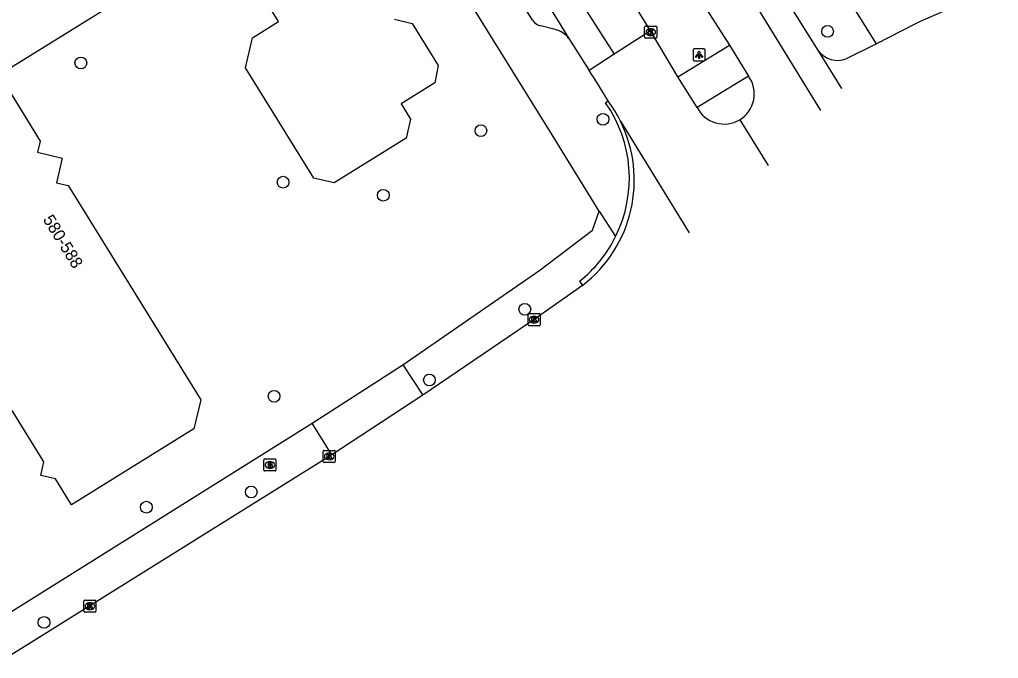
# Model space of a CAD drawing. Extents: x 157767 to 159171, y 387842 to 389425.
# Drawn here: x 158694.5 to 158775.9, y 388021 to 388074.1 of the extents above; entities that cross this region are included whole.
import ezdxf

# ---------------------------------------------------------------- set-up
doc = ezdxf.new("R2010")
doc.units = 0
for name, color, linetype in [('IMGEO_Boom', 7, 'Continuous'), ('IMGEO_Brandkraan', 7, 'Continuous'), ('IMGEO_Fietspad_open', 7, 'Continuous'), ('IMGEO_Kolk', 7, 'Continuous'), ('IMGEO_Lichtpunt', 7, 'Continuous'), ('IMGEO_Pand', 7, 'Continuous'), ('IMGEO_Pand_nummerreeks', 7, 'Continuous'), ('IMGEO_Rijbaan_lokaal_gesloten', 7, 'Continuous'), ('IMGEO_Voetpad_open', 7, 'Continuous')]:
    doc.layers.add(name, color=color, linetype=linetype)

msp = doc.modelspace()

# ---------------------------------------------------------------- linework, layer by layer
at = {"layer": 'IMGEO_Boom'}
for centre in [(158761.711, 388073.102), (158699.64, 388070.483), (158743.047, 388065.803), (158732.894, 388064.859), (158716.453, 388060.577), (158724.78, 388059.492), (158736.544, 388050.022), (158728.615, 388044.146), (158715.704, 388042.792), (158713.802, 388034.841), (158705.087, 388033.578), (158696.581, 388024.007)]:
    msp.add_circle(centre, 0.489, dxfattribs=at)
at = {"layer": 'IMGEO_Brandkraan'}
for p, q in [((158714.854, 388036.661), (158714.854, 388037.513)), ((158714.929, 388037.587), (158715.781, 388037.587)), ((158715.342, 388037.367), (158715.367, 388037.367)), ((158715.855, 388037.513), (158715.855, 388036.661)), ((158715.781, 388036.587), (158714.929, 388036.587)), ((158715.365, 388036.807), (158715.34, 388036.807))]:
    msp.add_line(p, q, dxfattribs=at)
for points in [[(158714.854, 388036.661), (158714.854, 388037.513)], [(158714.929, 388037.587), (158715.781, 388037.587)], [(158715.202, 388037.287), (158715.202, 388036.887), (158715.415, 388036.887)], [(158715.433, 388037.287), (158715.202, 388037.287)], [(158715.381, 388037.206), (158715.327, 388037.206), (158715.327, 388037.13)], [(158715.327, 388037.13), (158715.38, 388037.13)], [(158715.389, 388037.054), (158715.327, 388037.054), (158715.327, 388036.973)], [(158715.327, 388036.973), (158715.389, 388036.973)], [(158715.855, 388037.513), (158715.855, 388036.661)], [(158715.781, 388036.587), (158714.929, 388036.587)]]:
    msp.add_lwpolyline(points, dxfattribs=at)
for centre, radius, start, end in [((158714.931, 388037.511), 0.0765, 91.55205, 178.44795), ((158714.931, 388037.511), 0.0765, 91.55205, 178.44795), ((158715.382, 388037.168), 0.0379, 267.82845, 90.93552), ((158715.39, 388037.013), 0.0404, 269.87594, 90.50774), ((158715.421, 388037.138), 0.251, 268.66757, 293.53466), ((158715.437, 388037.142), 0.145, 59.4692, 91.53667), ((158715.462, 388037.189), 0.0922, 285.51372, 58.15012), ((158715.467, 388036.997), 0.105, 301.31148, 78.98903), ((158715.779, 388037.511), 0.0765, 1.55205, 88.44795), ((158715.779, 388037.511), 0.0765, 1.55205, 88.44795), ((158714.931, 388036.663), 0.0765, 181.55205, 268.44795), ((158714.931, 388036.663), 0.0765, 181.55205, 268.44795), ((158715.779, 388036.663), 0.0765, 271.55205, 358.44795), ((158715.779, 388036.663), 0.0765, 271.55205, 358.44795)]:
    msp.add_arc(centre, radius, start, end, dxfattribs=at)
for centre, major_axis, ratio, start_param, end_param in [((158715.341, 388037.087), (-0.387, 0.002), 0.722429, 4.712389, 7.853982), ((158715.366, 388037.087), (-0.39, 0.002), 0.717154, 1.570796, 4.712389)]:
    msp.add_ellipse(centre, major_axis=major_axis, ratio=ratio, start_param=start_param, end_param=end_param, dxfattribs=at)
at = {"layer": 'IMGEO_Fietspad_open'}
for points in [[(158775.913, 388076.385), (158772.607, 388075.298), (158769.41, 388073.92), (158768.969, 388073.702), (158765.78, 388072.075)], [(158765.78, 388072.075), (158763.264, 388070.83)]]:
    msp.add_lwpolyline(points, dxfattribs=at)
msp.add_arc((158762.54, 388072.692), 1.998, 217.48988, 291.24956, dxfattribs=at)
at = {"layer": 'IMGEO_Kolk'}
for p, q in [((158746.507, 388072.615), (158746.507, 388073.467)), ((158746.582, 388073.541), (158747.434, 388073.541)), ((158747.508, 388073.467), (158747.508, 388072.615)), ((158747.018, 388072.761), (158746.993, 388072.761)), ((158746.995, 388073.321), (158747.02, 388073.321)), ((158747.434, 388072.541), (158746.582, 388072.541)), ((158736.815, 388048.731), (158736.815, 388049.583)), ((158736.89, 388049.657), (158737.742, 388049.657)), ((158737.303, 388049.437), (158737.328, 388049.437)), ((158737.816, 388049.583), (158737.816, 388048.731)), ((158737.742, 388048.657), (158736.89, 388048.657)), ((158737.326, 388048.877), (158737.301, 388048.877)), ((158719.782, 388037.372), (158719.782, 388038.224)), ((158719.857, 388038.298), (158720.709, 388038.298)), ((158720.27, 388038.078), (158720.295, 388038.078)), ((158720.783, 388038.224), (158720.783, 388037.372)), ((158720.709, 388037.298), (158719.857, 388037.298)), ((158720.293, 388037.518), (158720.268, 388037.518)), ((158699.894, 388024.935), (158699.894, 388025.787)), ((158699.969, 388025.861), (158700.821, 388025.861)), ((158700.382, 388025.641), (158700.407, 388025.641)), ((158700.895, 388025.787), (158700.895, 388024.935)), ((158700.821, 388024.861), (158699.969, 388024.861)), ((158700.405, 388025.081), (158700.38, 388025.081))]:
    msp.add_line(p, q, dxfattribs=at)
for points in [[(158746.507, 388072.615), (158746.507, 388073.467)], [(158746.582, 388073.541), (158747.434, 388073.541)], [(158747.508, 388073.467), (158747.508, 388072.615)], [(158746.828, 388073.241), (158746.951, 388073.241), (158746.951, 388073.09), (158747.081, 388073.241), (158747.245, 388073.241), (158747.099, 388073.09), (158747.252, 388072.841), (158747.1, 388072.841), (158747.015, 388073.005), (158746.951, 388072.938), (158746.951, 388072.841), (158746.828, 388072.841), (158746.828, 388073.241)], [(158747.434, 388072.541), (158746.582, 388072.541)], [(158736.815, 388048.731), (158736.815, 388049.583)], [(158736.89, 388049.657), (158737.742, 388049.657)], [(158737.136, 388049.357), (158737.259, 388049.357), (158737.259, 388049.206), (158737.389, 388049.357), (158737.553, 388049.357), (158737.407, 388049.206), (158737.56, 388048.957), (158737.408, 388048.957), (158737.323, 388049.121), (158737.259, 388049.054), (158737.259, 388048.957), (158737.136, 388048.957), (158737.136, 388049.357)], [(158737.816, 388049.583), (158737.816, 388048.731)], [(158737.742, 388048.657), (158736.89, 388048.657)], [(158719.782, 388037.372), (158719.782, 388038.224)], [(158719.857, 388038.298), (158720.709, 388038.298)], [(158720.103, 388037.998), (158720.226, 388037.998), (158720.226, 388037.847), (158720.356, 388037.998), (158720.52, 388037.998), (158720.374, 388037.847), (158720.527, 388037.598), (158720.375, 388037.598), (158720.29, 388037.762), (158720.226, 388037.695), (158720.226, 388037.598), (158720.103, 388037.598), (158720.103, 388037.998)], [(158720.783, 388038.224), (158720.783, 388037.372)], [(158720.709, 388037.298), (158719.857, 388037.298)], [(158699.894, 388024.935), (158699.894, 388025.787)], [(158699.969, 388025.861), (158700.821, 388025.861)], [(158700.215, 388025.561), (158700.338, 388025.561), (158700.338, 388025.41), (158700.468, 388025.561), (158700.632, 388025.561), (158700.486, 388025.41), (158700.639, 388025.161), (158700.487, 388025.161), (158700.402, 388025.325), (158700.338, 388025.258), (158700.338, 388025.161), (158700.215, 388025.161), (158700.215, 388025.561)], [(158700.895, 388025.787), (158700.895, 388024.935)], [(158700.821, 388024.861), (158699.969, 388024.861)]]:
    msp.add_lwpolyline(points, dxfattribs=at)
for centre, start, end in [((158746.584, 388073.465), 91.55205, 178.44795), ((158746.584, 388073.465), 91.55205, 178.44795), ((158747.432, 388073.465), 1.55205, 88.44795), ((158747.432, 388073.465), 1.55205, 88.44795), ((158746.584, 388072.617), 181.55205, 268.44795), ((158746.584, 388072.617), 181.55205, 268.44795), ((158747.432, 388072.617), 271.55205, 358.44795), ((158747.432, 388072.617), 271.55205, 358.44795), ((158736.892, 388049.581), 91.55205, 178.44795), ((158736.892, 388049.581), 91.55205, 178.44795), ((158737.74, 388049.581), 1.55205, 88.44795), ((158737.74, 388049.581), 1.55205, 88.44795), ((158736.892, 388048.733), 181.55205, 268.44795), ((158736.892, 388048.733), 181.55205, 268.44795), ((158737.74, 388048.733), 271.55205, 358.44795), ((158737.74, 388048.733), 271.55205, 358.44795), ((158719.859, 388038.222), 91.55205, 178.44795), ((158719.859, 388038.222), 91.55205, 178.44795), ((158720.707, 388038.222), 1.55205, 88.44795), ((158720.707, 388038.222), 1.55205, 88.44795), ((158719.859, 388037.374), 181.55205, 268.44795), ((158719.859, 388037.374), 181.55205, 268.44795), ((158720.707, 388037.374), 271.55205, 358.44795), ((158720.707, 388037.374), 271.55205, 358.44795), ((158699.971, 388025.785), 91.55205, 178.44795), ((158699.971, 388025.785), 91.55205, 178.44795), ((158700.819, 388025.785), 1.55205, 88.44795), ((158700.819, 388025.785), 1.55205, 88.44795), ((158699.971, 388024.937), 181.55205, 268.44795), ((158699.971, 388024.937), 181.55205, 268.44795), ((158700.819, 388024.937), 271.55205, 358.44795), ((158700.819, 388024.937), 271.55205, 358.44795)]:
    msp.add_arc(centre, 0.0765, start, end, dxfattribs=at)
for centre, major_axis, ratio, start_param, end_param in [((158746.994, 388073.041), (-0.387, 0.002), 0.722429, 4.712389, 7.853982), ((158747.019, 388073.041), (-0.39, 0.002), 0.717154, 1.570796, 4.712389), ((158737.302, 388049.157), (-0.387, 0.002), 0.722429, 4.712389, 7.853982), ((158737.327, 388049.157), (-0.39, 0.002), 0.717154, 1.570796, 4.712389), ((158720.269, 388037.798), (-0.387, 0.002), 0.722429, 4.712389, 7.853982), ((158720.294, 388037.798), (-0.39, 0.002), 0.717154, 1.570796, 4.712389), ((158700.381, 388025.361), (-0.387, 0.002), 0.722429, 4.712389, 7.853982), ((158700.406, 388025.361), (-0.39, 0.002), 0.717154, 1.570796, 4.712389)]:
    msp.add_ellipse(centre, major_axis=major_axis, ratio=ratio, start_param=start_param, end_param=end_param, dxfattribs=at)
at = {"layer": 'IMGEO_Lichtpunt'}
for p, q in [((158750.534, 388071.549), (158750.534, 388070.742)), ((158750.534, 388071.549), (158750.534, 388070.742)), ((158751.436, 388071.644), (158750.628, 388071.644)), ((158751.436, 388071.644), (158750.628, 388071.644)), ((158751.53, 388070.742), (158751.53, 388071.549)), ((158751.53, 388070.742), (158751.53, 388071.549)), ((158750.628, 388070.648), (158751.436, 388070.648)), ((158750.628, 388070.648), (158751.436, 388070.648))]:
    msp.add_line(p, q, dxfattribs=at)
for points in [[(158750.908, 388071.213), (158750.947, 388071.185), (158750.759, 388070.923), (158750.721, 388070.95), (158750.908, 388071.213)], [(158751.01, 388071.165), (158751.057, 388071.165), (158751.057, 388070.843), (158751.01, 388070.843), (158751.01, 388071.165)], [(158751.12, 388071.185), (158751.158, 388071.212), (158751.345, 388070.95), (158751.306, 388070.922), (158751.12, 388071.185)]]:
    msp.add_lwpolyline(points, dxfattribs=at)
msp.add_circle((158751.033, 388071.347), 0.0994, dxfattribs=at)
for centre, start, end in [((158750.628, 388071.549), 90, 180), ((158750.628, 388071.549), 90, 180), ((158751.436, 388071.549), 0, 90), ((158751.436, 388071.549), 0, 90), ((158750.628, 388070.742), 180, 270), ((158750.628, 388070.742), 180, 270), ((158751.436, 388070.742), 270, 0), ((158751.436, 388070.742), 270, 360)]:
    msp.add_arc(centre, 0.0946, start, end, dxfattribs=at)
at = {"layer": 'IMGEO_Pand'}
for points in [[(158710.852, 388080.664), (158692.843, 388069.507), (158696.262, 388063.989), (158696.044, 388063.064), (158698.1, 388062.581), (158697.616, 388060.521), (158698.575, 388060.295), (158709.602, 388042.495)], [(158725.721, 388074.11), (158727.181, 388073.767), (158729.34, 388070.281), (158729.06, 388068.834), (158726.254, 388067.096), (158727.055, 388065.804), (158726.686, 388064.232), (158720.688, 388060.517), (158719.005, 388060.912), (158713.321, 388070.086), (158713.906, 388072.575), (158716.074, 388073.919), (158712.074, 388080.377)], [(158709.602, 388042.495), (158709.04, 388040.102), (158698.85, 388033.789), (158697.522, 388035.934), (158696.308, 388036.219), (158696.575, 388037.357), (158693.933, 388041.622)]]:
    msp.add_lwpolyline(points, dxfattribs=at)
at = {"layer": 'IMGEO_Rijbaan_lokaal_gesloten'}
for points in [[(158708.425, 388127.273), (158712.286, 388122.072), (158726.201, 388099.653), (158733.391, 388087.775), (158740.753, 388076.253), (158743.983, 388071.197)], [(158709.196, 388122.348), (158716.28, 388110.925), (158722.314, 388101.287), (158727.798, 388092.33), (158732.593, 388084.691), (158736.373, 388078.752), (158740.216, 388072.504)], [(158746.985, 388073.135), (158745.451, 388075.668), (158738.301, 388086.925), (158736.089, 388090.495)], [(158760.955, 388071.476), (158758.15, 388075.974), (158756.524, 388078.598)], [(158754.085, 388078.005), (158761.125, 388066.522)], [(158750.922, 388076.09), (158753.558, 388071.961)], [(158746.985, 388073.135), (158743.983, 388071.197)], [(158749.269, 388069.332), (158747.767, 388071.845), (158746.985, 388073.135)], [(158740.216, 388072.504), (158741.891, 388069.848)], [(158753.558, 388071.961), (158755.149, 388069.378)], [(158743.983, 388071.197), (158741.891, 388069.848)], [(158762.89, 388068.369), (158762.89, 388068.369), (158760.955, 388071.476)], [(158750.868, 388066.781), (158749.269, 388069.332)], [(158744.491, 388065.65), (158750.198, 388056.37)], [(158754.411, 388065.767), (158756.773, 388061.969)], [(158741.336, 388052.007), (158737.316, 388049.157), (158728.071, 388042.875)], [(158728.071, 388042.875), (158720.505, 388037.935)], [(158720.505, 388037.935), (158693.378, 388021.019)]]:
    msp.add_lwpolyline(points, dxfattribs=at)
for centre, radius, start, end in [((158714.779, 388051.225), 32.892, 29.29701, 34.4853), ((158753.109, 388067.914), 2.511, 301.23616, 35.66227), ((158734.693, 388060.775), 10.944, 26.45115, 36.72939), ((158753.109, 388067.914), 2.511, 206.82647, 301.23148), ((158734.639, 388060.742), 11.007, 307.47776, 26.48026)]:
    msp.add_arc(centre, radius, start, end, dxfattribs=at)
at = {"layer": 'IMGEO_Voetpad_open'}
for points in [[(158765.78, 388072.075), (158725.193, 388136.821)], [(158737.217, 388074), (158734.901, 388077.644), (158709.02, 388119.232)], [(158742.727, 388058.158), (158738.82, 388064.497), (158716.081, 388101.143)], [(158739.07, 388073.254), (158737.882, 388073.555)], [(158749.269, 388069.332), (158753.558, 388071.961)], [(158755.149, 388069.378), (158750.868, 388066.781)], [(158743.26, 388067.176), (158743.464, 388067.32)], [(158726.396, 388045.415), (158737.779, 388053.263), (158742.17, 388056.603), (158742.727, 388058.158)], [(158742.727, 388058.158), (158744.092, 388056.055)], [(158741.094, 388052.354), (158741.336, 388052.007)], [(158718.867, 388040.551), (158726.396, 388045.415)], [(158726.396, 388045.415), (158728.071, 388042.875)], [(158692.292, 388023.949), (158718.867, 388040.551)], [(158720.505, 388037.935), (158718.867, 388040.551)]]:
    msp.add_lwpolyline(points, dxfattribs=at)
for centre, radius, start, end in [((158738.1, 388074.6), 1.068, 214.20234, 258.21892), ((158738.578, 388071.252), 2.062, 37.39862, 76.19588), ((158734.311, 388060.915), 10.922, 333.57768, 34.97936), ((158734.307, 388060.917), 10.926, 308.40146, 333.58004)]:
    msp.add_arc(centre, radius, start, end, dxfattribs=at)

# ---------------------------------------------------------------- texts
at = {"layer": 'IMGEO_Pand_nummerreeks'}
msp.add_text('580-588', height=1, rotation=301.81662, dxfattribs=at).set_placement((158696.443, 388057.482))

doc.saveas('drawing.dxf')
